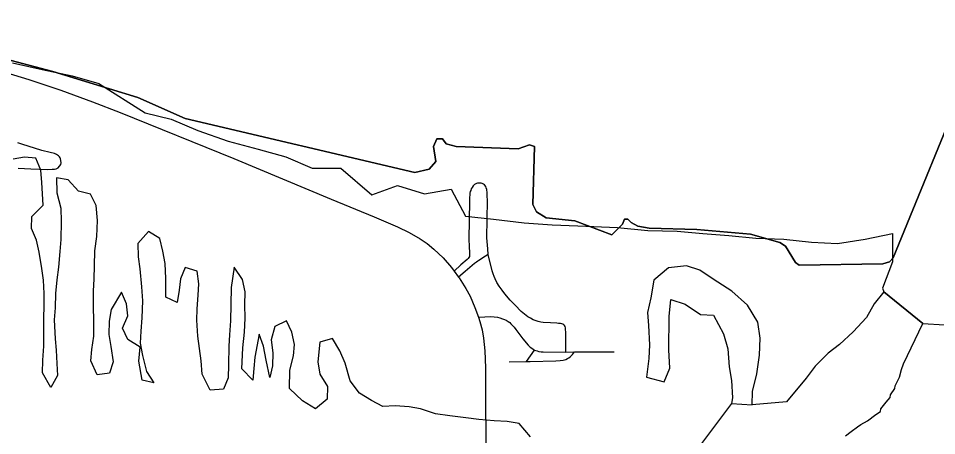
# Model space of a CAD drawing. Extents: x 0 to 34, y 0 to 22.
# Drawn here: x 3.3793 to 3.7174, y 18.4241 to 18.5776 of the extents above; entities that cross this region are included whole.
import ezdxf

# ---------------------------------------------------------------- set-up
doc = ezdxf.new("R2010")
doc.units = 0
for name, color, linetype in [('GM_X_City_Street', 7, 'Continuous'), ('GM_X_Corporation', 7, 'Continuous'), ('GM_X_Major_Lake', 7, 'Continuous'), ('GM_X_Major_River', 7, 'Continuous'), ('GM_X_State_Route', 7, 'Continuous')]:
    doc.layers.add(name, color=color, linetype=linetype)

msp = doc.modelspace()

# ---------------------------------------------------------------- linework, layer by layer
at = {"layer": 'GM_X_City_Street'}
for p, q in [((3.56639, 18.45132), (3.56936, 18.45554)), ((3.56004, 18.4512), (3.56639, 18.45132))]:
    msp.add_line(p, q, dxfattribs=at)
for points in [[(3.37927, 18.52246), (3.38394, 18.52227), (3.39022, 18.52204), (3.39182, 18.52208), (3.39268, 18.52212), (3.3933, 18.52231), (3.39396, 18.52268), (3.39451, 18.52319), (3.39492, 18.52386), (3.39507, 18.52449), (3.39502, 18.52528), (3.39485, 18.52593), (3.39471, 18.52627), (3.39447, 18.52668), (3.39406, 18.52709), (3.39341, 18.52752), (3.39261, 18.52786), (3.39107, 18.5283), (3.38803, 18.52902), (3.38063, 18.53129), (3.37917, 18.53185)], [(3.55236, 18.49072), (3.55212, 18.49287), (3.55185, 18.49688), (3.55202, 18.51066), (3.55197, 18.51237), (3.55194, 18.5131), (3.55188, 18.51377), (3.55181, 18.51431), (3.55175, 18.5147), (3.5516, 18.51531), (3.55138, 18.51576), (3.55089, 18.51636), (3.55059, 18.5166), (3.55014, 18.51683), (3.54976, 18.51695), (3.54941, 18.51699), (3.54895, 18.51701), (3.54841, 18.51694), (3.54805, 18.51684), (3.54774, 18.51671), (3.54731, 18.51646), (3.54705, 18.51623), (3.54678, 18.51597), (3.5464, 18.51543), (3.54608, 18.51492), (3.54586, 18.51434), (3.54573, 18.51391), (3.54561, 18.51333), (3.54552, 18.51263), (3.54547, 18.51176), (3.54543, 18.51033), (3.54518, 18.49639), (3.54533, 18.49366), (3.54543, 18.4913), (3.54544, 18.49074), (3.54545, 18.49042), (3.54538, 18.48998), (3.5452, 18.48957)], [(3.55236, 18.49072), (3.55033, 18.48955), (3.54942, 18.48894), (3.54882, 18.48856), (3.54848, 18.48829), (3.548, 18.48793), (3.54728, 18.48736), (3.5438, 18.48444), (3.54141, 18.48243)], [(3.58089, 18.45483), (3.58085, 18.46201), (3.58081, 18.46326), (3.58075, 18.4638), (3.58063, 18.4642), (3.58043, 18.46456), (3.58017, 18.46486), (3.57982, 18.46511), (3.57939, 18.46527), (3.57892, 18.46534), (3.57819, 18.46539), (3.57756, 18.46543), (3.57525, 18.46554), (3.5726, 18.46566), (3.57164, 18.46581), (3.57068, 18.46607), (3.56961, 18.46641), (3.56885, 18.46672), (3.56789, 18.46729), (3.56688, 18.46785), (3.56445, 18.46976), (3.56218, 18.47211), (3.5604, 18.47399), (3.55849, 18.47629), (3.5574, 18.47764), (3.55639, 18.47913), (3.55553, 18.48038), (3.55486, 18.48181), (3.55448, 18.48267), (3.55417, 18.48361), (3.55381, 18.48471), (3.55236, 18.49072)], [(3.5452, 18.48957), (3.54491, 18.48922), (3.54462, 18.48895), (3.54227, 18.48688), (3.53975, 18.48466)], [(3.54873, 18.4677), (3.55111, 18.46782), (3.55312, 18.46787), (3.5545, 18.4678), (3.55569, 18.46763), (3.55662, 18.46742), (3.55752, 18.46712), (3.55834, 18.46682), (3.55892, 18.46651), (3.55964, 18.46609), (3.56022, 18.46566), (3.5607, 18.46527), (3.56132, 18.46465), (3.56189, 18.46398), (3.56248, 18.46317), (3.56502, 18.45971), (3.56702, 18.45737), (3.56779, 18.45669), (3.56834, 18.45627), (3.56936, 18.45554), (3.57032, 18.45525), (3.57101, 18.45506), (3.57181, 18.45494), (3.5725, 18.4549), (3.58089, 18.45483), (3.5841, 18.45489), (3.59874, 18.45487)], [(3.56639, 18.45132), (3.56779, 18.45135), (3.57723, 18.45164), (3.57884, 18.45172), (3.57996, 18.45185), (3.5809, 18.45212), (3.58154, 18.45242), (3.582, 18.4527), (3.58258, 18.45315), (3.5834, 18.45398), (3.5841, 18.45489)]]:
    msp.add_lwpolyline(points, dxfattribs=at)
at = {"layer": 'GM_X_Corporation'}
for points in [[(3.72929, 18.55745), (3.70136, 18.48946), (3.70003, 18.48798), (3.69766, 18.48724), (3.66677, 18.48679), (3.66544, 18.48783), (3.66174, 18.49374), (3.6597, 18.49518), (3.64888, 18.49818), (3.62915, 18.49995), (3.61163, 18.50039), (3.60742, 18.50121), (3.60491, 18.50254), (3.60372, 18.50379), (3.60254, 18.50372), (3.6018, 18.50187), (3.59782, 18.49797), (3.58416, 18.50306), (3.57365, 18.50417), (3.57009, 18.50645), (3.5687, 18.50913), (3.56935, 18.53047), (3.56751, 18.53114), (3.56337, 18.52966), (3.54049, 18.53051), (3.53678, 18.53144), (3.53554, 18.5333), (3.53337, 18.5333), (3.53213, 18.53051), (3.53306, 18.52494), (3.53058, 18.52215), (3.52531, 18.52091), (3.44071, 18.54074), (3.42336, 18.54849), (3.39206, 18.55809), (3.31799, 18.57762)], [(3.31799, 18.57762), (3.39206, 18.55809), (3.42336, 18.54849), (3.44071, 18.54074), (3.52531, 18.52091), (3.53058, 18.52215), (3.53306, 18.52494), (3.53213, 18.53051), (3.53337, 18.5333), (3.53554, 18.5333), (3.53678, 18.53144), (3.54049, 18.53051), (3.56337, 18.52966), (3.56751, 18.53114), (3.56935, 18.53047), (3.5687, 18.50913), (3.57009, 18.50645), (3.57365, 18.50417), (3.58416, 18.50306), (3.59782, 18.49797), (3.6018, 18.50187), (3.60254, 18.50372), (3.60372, 18.50379), (3.60491, 18.50254), (3.60742, 18.50121), (3.61163, 18.50039), (3.62915, 18.49995), (3.64888, 18.49818), (3.6597, 18.49518), (3.66174, 18.49374), (3.66544, 18.48783), (3.66677, 18.48679), (3.69766, 18.48724), (3.70003, 18.48798), (3.70136, 18.48946), (3.72929, 18.55745)], [(3.31799, 18.57762), (3.39206, 18.55809), (3.42336, 18.54849), (3.44071, 18.54074), (3.52531, 18.52091), (3.53058, 18.52215), (3.53306, 18.52494), (3.53213, 18.53051), (3.53337, 18.5333), (3.53554, 18.5333), (3.53678, 18.53144), (3.54049, 18.53051), (3.56337, 18.52966), (3.56751, 18.53114), (3.56935, 18.53047), (3.5687, 18.50913), (3.57009, 18.50645), (3.57365, 18.50417), (3.58416, 18.50306), (3.59782, 18.49797), (3.6018, 18.50187), (3.60254, 18.50372), (3.60372, 18.50379), (3.60491, 18.50254), (3.60742, 18.50121), (3.61163, 18.50039), (3.62915, 18.49995), (3.64888, 18.49818), (3.6597, 18.49518), (3.66174, 18.49374), (3.66544, 18.48783), (3.66677, 18.48679), (3.69766, 18.48724), (3.70003, 18.48798), (3.70136, 18.48946), (3.72929, 18.55745)]]:
    msp.add_lwpolyline(points, dxfattribs=at)
at = {"layer": 'GM_X_Major_Lake'}
msp.add_line((3.69794, 18.47695), (3.71235, 18.4653), dxfattribs=at)
for points in [[(3.37714, 18.56124), (3.38814, 18.55877), (3.39913, 18.55649), (3.40899, 18.55365), (3.42606, 18.54282), (3.43554, 18.54055), (3.44539, 18.53637), (3.45658, 18.53238), (3.46758, 18.52954), (3.47782, 18.52669), (3.48748, 18.52252), (3.4981, 18.52252), (3.50948, 18.51264), (3.51896, 18.51607), (3.52881, 18.51303), (3.53867, 18.51474), (3.54398, 18.50486), (3.55422, 18.50373), (3.56559, 18.5024), (3.57583, 18.50164), (3.58531, 18.50127), (3.59991, 18.5007), (3.61109, 18.49956), (3.6219, 18.49937), (3.63138, 18.49843), (3.64086, 18.49767), (3.6509, 18.49672), (3.66114, 18.49634), (3.67138, 18.49521), (3.68086, 18.49483), (3.69109, 18.49635), (3.70114, 18.49844), (3.70114, 18.488), (3.69754, 18.47831), (3.69794, 18.47695)], [(3.71235, 18.4653), (3.72029, 18.46483), (3.72996, 18.45571), (3.73944, 18.45591), (3.74892, 18.45268), (3.75404, 18.4428), (3.75423, 18.43293), (3.7639, 18.42913), (3.77395, 18.42628), (3.78343, 18.42876), (3.7931, 18.42819), (3.80409, 18.42686), (3.80721, 18.42664)]]:
    msp.add_lwpolyline(points, dxfattribs=at)
at = {"layer": 'GM_X_Major_River'}
for p, q in [((3.71235, 18.4653), (3.69794, 18.47695)), ((3.64186, 18.43587), (3.64945, 18.43544))]:
    msp.add_line(p, q, dxfattribs=at)
for points in [[(3.3882, 18.44713), (3.38837, 18.45188), (3.38872, 18.45702), (3.38867, 18.46728), (3.38883, 18.47184), (3.38881, 18.4764), (3.38859, 18.48134), (3.388, 18.48552), (3.38702, 18.4916), (3.38605, 18.49596), (3.38413, 18.50033), (3.3843, 18.5047), (3.38845, 18.5089), (3.38803, 18.51726), (3.38763, 18.52182), (3.38571, 18.52618), (3.38153, 18.52654), (3.37736, 18.52576)], [(3.47285, 18.44981), (3.47192, 18.44544), (3.47056, 18.45189), (3.46958, 18.45702), (3.46804, 18.46138), (3.46638, 18.45301), (3.46602, 18.44883), (3.46566, 18.44446), (3.46165, 18.44862), (3.46199, 18.45641), (3.46253, 18.46212), (3.46289, 18.46725), (3.46267, 18.47219), (3.46284, 18.47694), (3.46186, 18.4815), (3.4588, 18.48605), (3.4577, 18.47863), (3.45755, 18.47236), (3.45739, 18.46627), (3.45703, 18.46114), (3.45686, 18.45696), (3.45671, 18.45012), (3.45654, 18.44537), (3.45486, 18.44118), (3.44992, 18.44077), (3.44705, 18.44665), (3.44664, 18.45159), (3.44546, 18.46071), (3.44505, 18.4666), (3.44521, 18.47078), (3.44557, 18.47572), (3.44574, 18.4799), (3.44514, 18.48465), (3.44077, 18.48596), (3.43908, 18.48177), (3.43854, 18.47759), (3.4378, 18.47302), (3.43361, 18.47509), (3.43358, 18.48194), (3.43336, 18.48745), (3.43258, 18.492), (3.43142, 18.49656), (3.42723, 18.4992), (3.42326, 18.49481), (3.42348, 18.48987), (3.42407, 18.4855), (3.42467, 18.47885), (3.42508, 18.47372), (3.42473, 18.46745), (3.42438, 18.46251), (3.42421, 18.45813), (3.42499, 18.45358), (3.42654, 18.44769), (3.42922, 18.44352), (3.42485, 18.44445), (3.42367, 18.45148), (3.42422, 18.45661), (3.41965, 18.45944), (3.41773, 18.46362), (3.4196, 18.46818), (3.4192, 18.47255), (3.41728, 18.47692), (3.41352, 18.47044), (3.41278, 18.46625), (3.41261, 18.46131), (3.41339, 18.45694), (3.41418, 18.45125), (3.41288, 18.44706), (3.40832, 18.44647), (3.40602, 18.45159), (3.40638, 18.45577), (3.40711, 18.46071), (3.40703, 18.47725), (3.40719, 18.48181), (3.40736, 18.48656), (3.40752, 18.49207), (3.40825, 18.4974), (3.40841, 18.50329), (3.408, 18.5088), (3.40589, 18.51297), (3.40152, 18.51409), (3.39771, 18.51825), (3.39334, 18.51899), (3.39355, 18.51348), (3.39491, 18.50779), (3.39513, 18.50285), (3.39497, 18.4962), (3.39461, 18.49182), (3.39407, 18.48612), (3.39353, 18.48136), (3.39298, 18.47642), (3.39282, 18.4711), (3.39247, 18.46673), (3.39288, 18.4597), (3.39328, 18.45552), (3.3935, 18.45058), (3.39371, 18.44621), (3.39126, 18.44182), (3.3882, 18.44713)], [(3.64945, 18.43544), (3.64967, 18.44038), (3.65124, 18.44683), (3.65224, 18.45366), (3.65247, 18.45993), (3.65157, 18.46583), (3.64781, 18.47212), (3.64197, 18.47729), (3.63516, 18.48171), (3.63025, 18.48497), (3.62533, 18.48653), (3.61868, 18.48581), (3.61333, 18.48129), (3.61214, 18.47484), (3.61096, 18.46934), (3.61131, 18.46458), (3.61164, 18.45755), (3.61141, 18.45242), (3.6106, 18.44559), (3.61704, 18.44383), (3.61917, 18.44895), (3.61884, 18.4556), (3.61893, 18.46795), (3.61954, 18.47422), (3.62484, 18.47247), (3.63051, 18.46863), (3.63526, 18.46841), (3.639, 18.46154), (3.64048, 18.45602), (3.641, 18.44937), (3.64192, 18.44442), (3.64225, 18.43796), (3.64186, 18.43587)], [(3.69794, 18.47695), (3.69444, 18.47254), (3.69161, 18.46758), (3.68671, 18.46224), (3.68161, 18.45765), (3.67745, 18.4544), (3.67272, 18.44963), (3.66933, 18.44524), (3.66216, 18.43646), (3.64945, 18.43544)], [(3.56789, 18.42366), (3.56369, 18.42858), (3.55932, 18.42932), (3.55457, 18.42949), (3.54888, 18.43003), (3.54413, 18.43058), (3.53824, 18.43131), (3.53292, 18.43205), (3.52741, 18.43392), (3.52323, 18.43466), (3.5181, 18.43502), (3.51354, 18.4348), (3.50936, 18.43706), (3.50498, 18.4397), (3.50154, 18.44425), (3.49961, 18.4507), (3.49769, 18.45525), (3.495, 18.4598), (3.49027, 18.45845), (3.48954, 18.45122), (3.49033, 18.44667), (3.4932, 18.44212), (3.49303, 18.43756), (3.48868, 18.43393), (3.48392, 18.43694), (3.47915, 18.44148), (3.47931, 18.44813), (3.48061, 18.45346), (3.48097, 18.45764), (3.48, 18.4622), (3.47808, 18.46637), (3.47372, 18.46426), (3.47242, 18.45931), (3.47301, 18.45457), (3.47285, 18.44981)], [(3.68387, 18.42402), (3.68595, 18.42555), (3.68822, 18.42727), (3.68954, 18.42823), (3.692, 18.42957), (3.69502, 18.43187), (3.69673, 18.43302), (3.69691, 18.43397), (3.6988, 18.43645), (3.70031, 18.43816), (3.70049, 18.43912), (3.702, 18.4414), (3.70218, 18.44236), (3.70369, 18.44559), (3.70443, 18.44845), (3.70518, 18.45054), (3.71235, 18.4653)], [(3.64186, 18.43587), (3.62602, 18.41481)]]:
    msp.add_lwpolyline(points, dxfattribs=at)
at = {"layer": 'GM_X_State_Route'}
for points in [[(3.37181, 18.55856), (3.38313, 18.55511), (3.39494, 18.55115), (3.40666, 18.54696), (3.41682, 18.54301), (3.45862, 18.52602), (3.49452, 18.51111), (3.51038, 18.50465), (3.51897, 18.50093), (3.52321, 18.49887), (3.52728, 18.49652), (3.52986, 18.49474), (3.5323, 18.49275), (3.53569, 18.48948), (3.53879, 18.48595), (3.53975, 18.48466), (3.54141, 18.48243), (3.5416, 18.48217), (3.54411, 18.4782), (3.54562, 18.47545), (3.54744, 18.47123), (3.54873, 18.4677)], [(3.54873, 18.4677), (3.54928, 18.46602), (3.55004, 18.46298), (3.55061, 18.45991), (3.55111, 18.45525), (3.55134, 18.44903), (3.55136, 18.44353)], [(3.55136, 18.44353), (3.55149, 18.41649), (3.55164, 18.39169), (3.55148, 18.37773), (3.55132, 18.36905), (3.55143, 18.36774), (3.55164, 18.36669), (3.55218, 18.3654), (3.55284, 18.36455)]]:
    msp.add_lwpolyline(points, dxfattribs=at)

doc.saveas('drawing.dxf')
